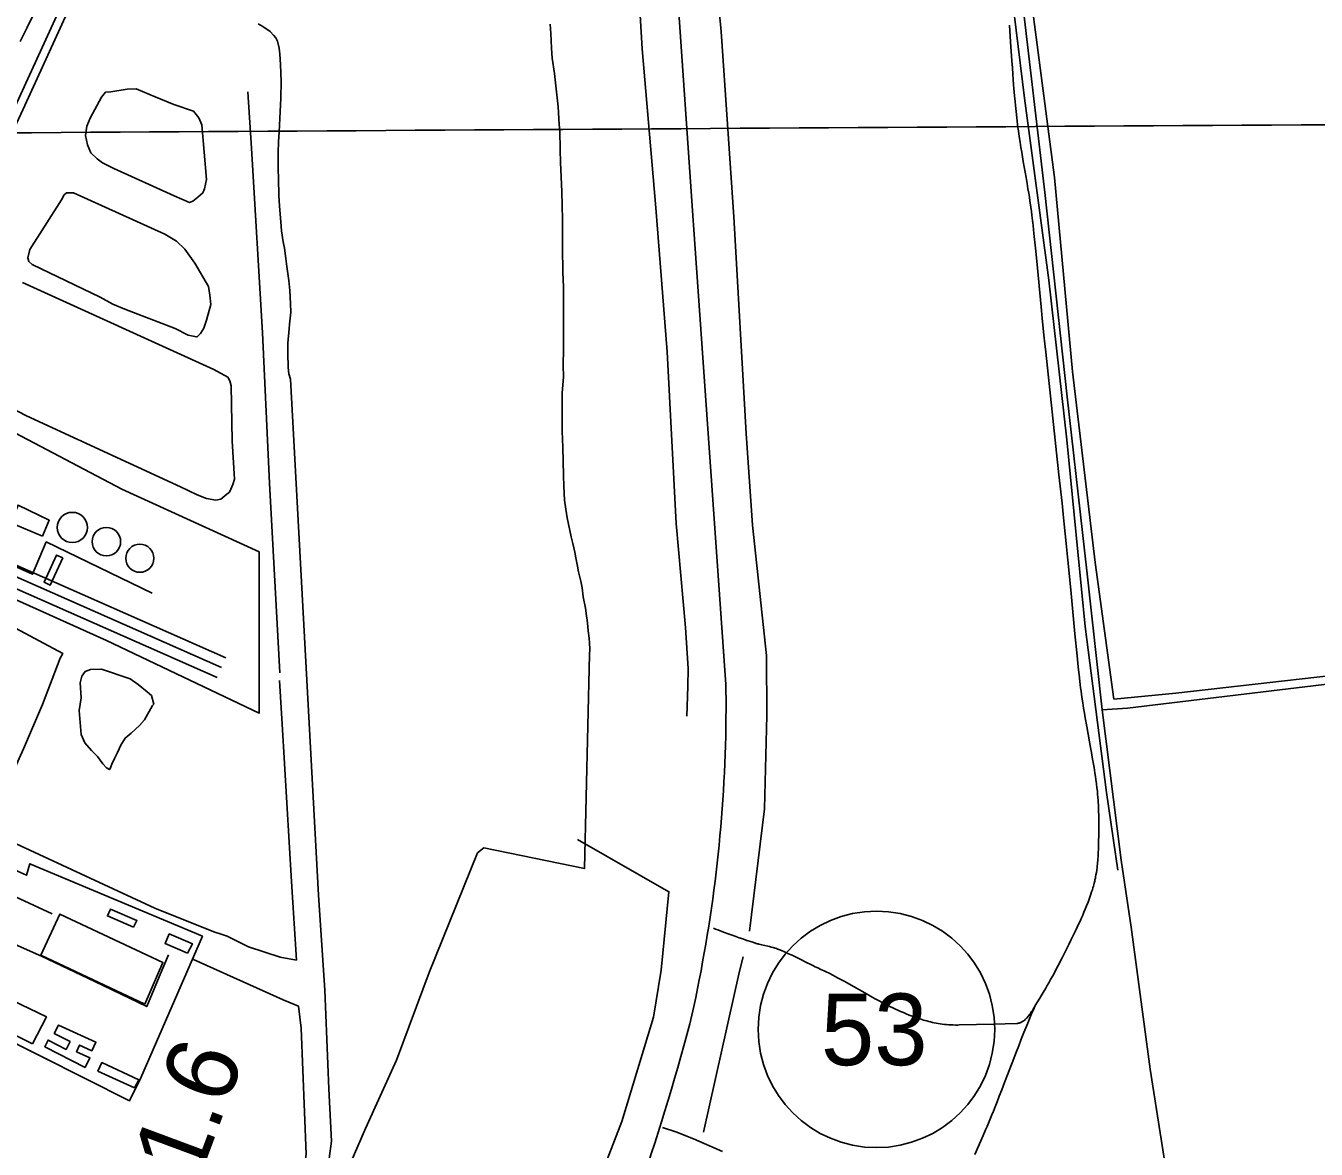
# Model space of a CAD drawing. Extents: x 3477039 to 3515015, y 546746 to 572297.
# Drawn here: x 3503851 to 3505651, y 562943 to 564511 of the extents above; entities that cross this region are included whole.
import ezdxf

# ---------------------------------------------------------------- set-up
doc = ezdxf.new("R2010")
doc.units = 0
for name, color, linetype in [('V-BLDG-OTLN', 7, 'Continuous'), ('V-DOMW-TANK', 7, 'Continuous'), ('V-DTCH-CNTR', 7, 'Continuous'), ('V-GRID-MAJR', 7, 'Continuous'), ('V-RAIL-TRAK', 7, 'Continuous'), ('V-ROAD-CNTR', 7, 'Continuous'), ('V-ROAD-IDEN', 7, 'Continuous'), ('V-SITE-OTLN', 7, 'Continuous'), ('V-SITE-VEGE', 7, 'Continuous'), ('V-SURV-IDEN', 7, 'Continuous'), ('V-TOPO-SHOR', 7, 'Continuous'), ('V-UTIL-LINE', 7, 'Continuous')]:
    doc.layers.add(name, color=color, linetype=linetype)

msp = doc.modelspace()

# ---------------------------------------------------------------- linework, layer by layer
at = {"layer": 'V-BLDG-OTLN'}
for points in [[(3503873.7, 563798.7), (3503829.6, 563817.3), (3503839.8, 563842), (3503883.4, 563820.8)], [(3503902.3, 563768.5), (3503884.7, 563730.4), (3503876.1, 563734.3), (3503893.6, 563772.2)], [(3504016.8, 563145.8), (3503871.4, 563214.2), (3503898.3, 563271.4), (3504041.8, 563204)], [(3504001, 563253), (3503964.5, 563268.8), (3503968.6, 563278.3), (3504005.7, 563262.2)], [(3504076.4, 563217), (3504045, 563230.2), (3504050.7, 563243.6), (3504083, 563230)], [(3503859.9, 563090.1), (3503813.5, 563112.9), (3503832.1, 563150.9), (3503879.3, 563127.8)], [(3503933.2, 563057.2), (3503877, 563086.2), (3503881.8, 563095.5), (3503906.7, 563082.5), (3503912.3, 563093.4), (3503890.3, 563104.8), (3503896.4, 563116.4), (3503948.4, 563092.6), (3503942.9, 563080.6), (3503925.7, 563088.5), (3503921.5, 563079.2), (3503940.1, 563070.7)], [(3504002.2, 563028.7), (3503951.3, 563052.4), (3503956.8, 563064.2), (3504008.1, 563040.3)]]:
    msp.add_lwpolyline(points, close=True, dxfattribs=at)
at = {"layer": 'V-DOMW-TANK'}
for centre, radius in [((3503915.5, 563810.8), 21.1), ((3503963, 563791), 19.9), ((3504009.7, 563767.8), 19.6)]:
    msp.add_circle(centre, radius, dxfattribs=at)
at = {"layer": 'V-DTCH-CNTR'}
for points in [[(3505092.9, 565714.6), (3505115.9, 565527.6), (3505141.3, 565262.9), (3505157.2, 565117.7), (3505177.2, 564955.4), (3505205.5, 564722.2), (3505220.9, 564600.1), (3505243.9, 564409.6), (3505278, 564155.9), (3505303.1, 563933), (3505328.5, 563672.5), (3505358.6, 563441), (3505374.2, 563332.5)], [(3505717.3, 563609.3), (3505455.1, 563579.6), (3505368.9, 563571.4), (3505342.5, 563761.9), (3505311.2, 564028.4), (3505285.9, 564299), (3505255, 564533.9)]]:
    msp.add_lwpolyline(points, dxfattribs=at)
at = {"layer": 'V-GRID-MAJR'}
msp.add_spline([(3481202, 564229.3), (3486474.8, 564258.8), (3491747.6, 564289.1), (3497020.4, 564320.1), (3502293.2, 564352), (3507566, 564384.6), (3512838.8, 564417.9)], degree=3, dxfattribs=at)
at = {"layer": 'V-RAIL-TRAK'}
msp.add_lwpolyline([(3503908.1, 564528.9), (3503849.2, 564399.4), (3503794.1, 564280.9), (3503745.3, 564172.2), (3503681.9, 564032.3), (3503678.7, 564025.2), (3503619.2, 563894.2), (3503591, 563831.5), (3503579.2, 563805.3), (3503519.6, 563673.6), (3503442.2, 563504.1), (3503348.6, 563297.9), (3503322.6, 563241.1), (3503305.4, 563199.5)], dxfattribs=at)
at = {"layer": 'V-ROAD-CNTR'}
for points in [[(3504827.4, 563591.7), (3504781.1, 564245.9), (3504708.2, 565304.4), (3504665.7, 565882.9), (3504582.6, 567075.9), (3504562.7, 567371.1), (3504545.1, 567625.2)], [(3504827.4, 563591.7), (3504781.1, 564245.9), (3504708.2, 565304.4), (3504665.7, 565882.9), (3504582.6, 567075.9), (3504562.7, 567371.1), (3504545.1, 567625.2)], [(3504074.9, 564921), (3503344.6, 563326), (3503297.4, 563210.8)], [(3505223, 564511.7), (3505223.6, 564503.6), (3505224.7, 564488.4), (3505226.5, 564461.9), (3505227.1, 564451.9), (3505227.7, 564443.2), (3505228.3, 564435.6), (3505228.8, 564428.9), (3505229.3, 564423.1), (3505230.1, 564412.9), (3505230.8, 564405.3), (3505231.4, 564399.5), (3505232.2, 564391), (3505233.2, 564382.4), (3505233.8, 564377.7), (3505234.3, 564373.1), (3505234.9, 564368.7), (3505235.5, 564364.4), (3505236.7, 564356.1), (3505237.9, 564348.4), (3505239.1, 564341.1), (3505240.2, 564334.3), (3505242.4, 564321.5), (3505246.2, 564299.2), (3505247.7, 564290.8), (3505248.9, 564283.5), (3505249.9, 564277.1), (3505250.8, 564271.5), (3505251.6, 564266.6), (3505252.9, 564257.9), (3505253.8, 564251.5), (3505254.4, 564246.6), (3505255.3, 564239.3), (3505255.7, 564235.7), (3505256.1, 564232), (3505257.3, 564221), (3505259.4, 564200.3), (3505261.1, 564182.2), (3505267.3, 564118.7), (3505268.8, 564102.9), (3505271.2, 564079.1), (3505272.4, 564067.2), (3505273.7, 564055.3), (3505279.3, 564002.7), (3505287.9, 563923.7), (3505292.1, 563884.2), (3505296.4, 563844.8), (3505298, 563829.5), (3505299.5, 563815.3), (3505302.2, 563788.5), (3505304.5, 563765), (3505308.5, 563724), (3505314.5, 563662.5), (3505317.6, 563631.7), (3505319.1, 563616.4), (3505320.7, 563601), (3505321.2, 563596.1), (3505321.8, 563591.5), (3505322.3, 563586.9), (3505322.9, 563582.6), (3505323.5, 563578.3), (3505324.1, 563574.2), (3505325.3, 563566.3), (3505326.4, 563558.8), (3505327.6, 563551.9), (3505328.7, 563545.3), (3505330.9, 563533.1), (3505334.8, 563511.7), (3505336.2, 563503.7)], [(3504129.8, 563628.9), (3503317.6, 563987.6)], [(3504123.7, 563615.2), (3503300.1, 563979)], [(3504117.6, 563601.4), (3503626.6, 563818.4)], [(3504780, 563130.1), (3504782.7, 563142.5), (3504785.3, 563154.9), (3504787.8, 563167.3), (3504790.3, 563179.7), (3504792.7, 563192.2), (3504795, 563204.6), (3504797.3, 563217.1), (3504799.4, 563229.6), (3504801.5, 563242.1), (3504803.5, 563254.6), (3504805.4, 563267.1), (3504807.2, 563279.6), (3504809, 563292.2), (3504810.7, 563304.8), (3504812.3, 563317.3), (3504813.8, 563329.9), (3504815.3, 563342.5), (3504816.6, 563355.1), (3504817.9, 563367.7), (3504819.1, 563380.3), (3504820.2, 563392.9), (3504821.3, 563405.5), (3504822.2, 563418.2), (3504823.1, 563430.8), (3504823.9, 563443.4), (3504824.7, 563456.1), (3504825.3, 563468.7), (3504825.9, 563481.4), (3504826.4, 563494.1), (3504826.8, 563506.7), (3504827.1, 563519.4), (3504827.3, 563532.1), (3504827.5, 563544.7), (3504827.6, 563557.4), (3504827.6, 563570.1), (3504827.5, 563582.7), (3504827.4, 563591.7)], [(3504780, 563130.1), (3504782.7, 563142.5), (3504785.3, 563154.9), (3504787.8, 563167.3), (3504790.3, 563179.7), (3504792.7, 563192.2), (3504795, 563204.6), (3504797.3, 563217.1), (3504799.4, 563229.6), (3504801.5, 563242.1), (3504803.5, 563254.6), (3504805.4, 563267.1), (3504807.2, 563279.6), (3504809, 563292.2), (3504810.7, 563304.8), (3504812.3, 563317.3), (3504813.8, 563329.9), (3504815.3, 563342.5), (3504816.6, 563355.1), (3504817.9, 563367.7), (3504819.1, 563380.3), (3504820.2, 563392.9), (3504821.3, 563405.5), (3504822.2, 563418.2), (3504823.1, 563430.8), (3504823.9, 563443.4), (3504824.7, 563456.1), (3504825.3, 563468.7), (3504825.9, 563481.4), (3504826.4, 563494.1), (3504826.8, 563506.7), (3504827.1, 563519.4), (3504827.3, 563532.1), (3504827.5, 563544.7), (3504827.6, 563557.4), (3504827.6, 563570.1), (3504827.5, 563582.7), (3504827.4, 563591.7)], [(3505336.2, 563503.7), (3505337.5, 563496.6), (3505338.6, 563490.5), (3505339.5, 563485.1), (3505341.1, 563475.7), (3505342.2, 563468.6), (3505343, 563463.3), (3505343.6, 563459.3), (3505344.4, 563453.3), (3505345.2, 563447.3), (3505345.7, 563442.7), (3505346.1, 563438.4), (3505346.5, 563434.3), (3505346.8, 563430.5), (3505347, 563426.9), (3505347.2, 563423.6), (3505347.3, 563420.4), (3505347.5, 563414.6), (3505347.7, 563409.4), (3505347.7, 563404.9), (3505347.8, 563400.9), (3505347.8, 563394), (3505347.7, 563388.8), (3505347.6, 563381.1), (3505347.5, 563373.3), (3505347.4, 563369), (3505347.3, 563365), (3505347.2, 563361.3), (3505347, 563357.7), (3505346.9, 563354.4), (3505346.7, 563351.3), (3505346.5, 563348.5), (3505346.3, 563345.7), (3505346, 563343.2), (3505345.8, 563340.8), (3505345.6, 563338.6), (3505345.3, 563336.5), (3505344.8, 563332.6), (3505344.3, 563329.2), (3505343.8, 563326.2), (3505343.3, 563323.5), (3505342.9, 563321.3), (3505342.4, 563319.3), (3505342, 563317.5), (3505341.3, 563314.5), (3505340.7, 563312.2), (3505340.3, 563310.5), (3505339.5, 563307.9), (3505338.7, 563305.3), (3505337.7, 563302.2), (3505336.7, 563299.1), (3505335.7, 563296.2), (3505334.6, 563293.4), (3505333.7, 563290.6), (3505332.7, 563288), (3505330.7, 563283), (3505328.8, 563278.3), (3505327, 563274), (3505325.3, 563269.9), (3505323.6, 563266.1), (3505322, 563262.6), (3505320.5, 563259.3), (3505317.7, 563253.2), (3505315.1, 563247.8), (3505312.8, 563243.1), (3505308.8, 563235), (3505305.8, 563228.9), (3505301.1, 563219.7), (3505296.5, 563210.4), (3505294.3, 563206.1), (3505292.3, 563202.1), (3505290.3, 563198.4), (3505286.7, 563191.4), (3505283.4, 563185.4), (3505280.5, 563180.1), (3505278, 563175.5), (3505275.7, 563171.5), (3505273.7, 563168), (3505270.2, 563161.9), (3505267.4, 563157.3), (3505265.4, 563153.9), (3505262.2, 563148.7), (3505259, 563143.6), (3505258.4, 563142.6), (3505257.2, 563140.7), (3505256.1, 563138.8), (3505255, 563137)], [(3504948.8, 563199.4), (3504945.7, 563200.9), (3504940, 563203.7), (3504930, 563208.7), (3504922.6, 563212.4), (3504919.7, 563213.8), (3504914.8, 563216.1), (3504911.1, 563217.8), (3504908.3, 563219.1), (3504906.1, 563220), (3504902.9, 563221.3), (3504899.7, 563222.6), (3504898, 563223.2), (3504896.3, 563223.8), (3504894.8, 563224.2), (3504893.3, 563224.6), (3504890.5, 563225.3), (3504888.1, 563225.9), (3504879.5, 563227.8), (3504877.4, 563228.3), (3504875.8, 563228.7), (3504873.4, 563229.3), (3504872.3, 563229.7), (3504871.1, 563230), (3504863.4, 563232.5), (3504856.7, 563234.7), (3504850.9, 563236.7), (3504845.8, 563238.4), (3504841.3, 563240), (3504837.4, 563241.3), (3504830.6, 563243.8), (3504825.5, 563245.7), (3504821.7, 563247.1), (3504816, 563249.3), (3504813.1, 563250.5), (3504810.3, 563251.6)], [(3503340.1, 563170.1), (3503684.6, 562999.3), (3503730.1, 563094), (3503739.6, 563112.9), (3503749, 563125.1), (3503757.1, 563132.9), (3503767.6, 563139.6), (3503779.4, 563146.2), (3503789.3, 563151.6), (3503799.2, 563157), (3503803, 563162.4), (3503811.8, 563182), (3503831.6, 563230.9), (3503872.5, 563212.5)], [(3503872.5, 563212.5), (3503947.1, 563177.4), (3504019.3, 563142.4), (3504036.7, 563183.8), (3504049.9, 563214.3)], [(3505255, 563137), (3505253.9, 563135.4), (3505252.9, 563133.8), (3505251.9, 563132.4), (3505251, 563131.1), (3505250.1, 563129.9), (3505249.2, 563128.7), (3505248.4, 563127.7), (3505247.6, 563126.8), (3505246.8, 563126), (3505246.1, 563125.2), (3505245.4, 563124.5), (3505244.8, 563123.9), (3505244.1, 563123.4), (3505243.5, 563122.9), (3505242.9, 563122.5), (3505242.4, 563122.1), (3505241.4, 563121.4), (3505240.4, 563120.8), (3505239.6, 563120.4), (3505238.9, 563120.1), (3505238.2, 563119.8), (3505237.6, 563119.6), (3505236.6, 563119.3), (3505235.8, 563119.1), (3505235.1, 563119), (3505234.2, 563118.9), (3505233.3, 563118.8), (3505217.3, 563118.4), (3505201.2, 563117.9), (3505177, 563117.3), (3505152.7, 563116.6), (3505151.1, 563116.5), (3505147.8, 563116.5), (3505144.6, 563116.6), (3505141.4, 563116.7), (3505138.3, 563116.9), (3505135.3, 563117.2), (3505132.3, 563117.5), (3505129.4, 563117.8), (3505126.5, 563118.2), (3505123.7, 563118.7), (3505120.9, 563119.2), (3505118.2, 563119.7), (3505115.6, 563120.3), (3505113, 563120.9), (3505110.4, 563121.5), (3505107.9, 563122.2), (3505105.4, 563122.8), (3505103, 563123.5), (3505100.6, 563124.3), (3505098.3, 563125), (3505096, 563125.7), (3505093.7, 563126.5), (3505091.5, 563127.3), (3505089.3, 563128.1), (3505087.2, 563128.9), (3505082.9, 563130.5), (3505078.9, 563132.1), (3505075, 563133.8), (3505071.2, 563135.5), (3505067.5, 563137.1), (3505064, 563138.8), (3505060.5, 563140.4), (3505057.2, 563142.1), (3505054, 563143.7), (3505050.9, 563145.2), (3505047.9, 563146.8), (3505042.1, 563149.9), (3505036.7, 563152.8), (3505031.6, 563155.6), (3505026.9, 563158.2), (3505018, 563163.2), (3505002.4, 563172), (3504996.6, 563175.2), (3504991.5, 563178), (3504987, 563180.5), (3504983.1, 563182.6), (3504979.7, 563184.4), (3504976.7, 563186), (3504971.4, 563188.7), (3504967.5, 563190.6), (3504964.5, 563192.1), (3504960, 563194.2), (3504955.6, 563196.2), (3504952, 563197.8), (3504948.8, 563199.4)], [(3505259, 563143.6), (3505256.5, 563137.8), (3505254, 563132.1), (3505251.7, 563126.6), (3505249.5, 563121.3), (3505247.3, 563116.1), (3505243.2, 563106.1), (3505239.5, 563096.6), (3505236, 563087.7), (3505232.7, 563079.4), (3505226.7, 563063.7), (3505216.2, 563036.3), (3505212.2, 563026), (3505208.7, 563017.1), (3505205.7, 563009.2), (3505203, 563002.4), (3505200.6, 562996.4), (3505198.5, 562991.1), (3505194.7, 562982), (3505191.8, 562975.2), (3505189.7, 562970.1), (3505186.4, 562962.4), (3505183, 562954.8), (3505174.6, 562935.9)], [(3504718.3, 562921.6), (3504723.3, 562936.6), (3504728.2, 562951.6), (3504733, 562966.6), (3504737.7, 562981.7), (3504742.4, 562996.8), (3504747, 563011.9), (3504751.5, 563027), (3504755.9, 563042.1), (3504760.2, 563057.3), (3504764.5, 563072.5), (3504768.7, 563087.7), (3504772.8, 563103), (3504776.9, 563118.2), (3504780, 563130.1)], [(3504718.3, 562921.6), (3504723.3, 562936.6), (3504728.2, 562951.6), (3504733, 562966.6), (3504737.7, 562981.7), (3504742.4, 562996.8), (3504747, 563011.9), (3504751.5, 563027), (3504755.9, 563042.1), (3504760.2, 563057.3), (3504764.5, 563072.5), (3504768.7, 563087.7), (3504772.8, 563103), (3504776.9, 563118.2), (3504780, 563130.1)], [(3504822.8, 562940), (3504782.1, 562957.7), (3504757.5, 562967.4), (3504739.1, 562973.8)]]:
    msp.add_lwpolyline(points, dxfattribs=at)
at = {"layer": 'V-ROAD-IDEN'}
msp.add_circle((3505037.5, 563110.5), 165, dxfattribs=at)
at = {"layer": 'V-SITE-OTLN'}
for points in [[(3503678.7, 564025.2), (3503984.5, 563864), (3504176, 563776.6), (3504176, 563551.5), (3503963.1, 563653.1), (3503673.5, 563783.5)], [(3503834.6, 563333.2), (3503851.5, 563325.5), (3503856.3, 563341.6), (3504097, 563240.4), (3504011, 563042.7), (3504011.1, 563042.7), (3503995.2, 563010.6), (3503808.4, 563104.9)]]:
    msp.add_lwpolyline(points, dxfattribs=at)
at = {"layer": 'V-SITE-VEGE'}
for points in [[(3503864.5, 564533.1), (3503852.5, 564508.3), (3503842.7, 564488.8)], [(3504273.9, 562930.1), (3504277, 562954.7), (3504273.4, 563027.7), (3504268, 563165.4), (3504258.9, 563297.6), (3504219.7, 564017.6), (3504217.5, 564025.1), (3504216.7, 564034), (3504216.2, 564054), (3504216.1, 564067.9), (3504218.1, 564088.1), (3504218.5, 564094.3), (3504220.2, 564111.2), (3504220.1, 564123.2), (3504218.9, 564141.6), (3504217.6, 564155.6), (3504214.6, 564174.8), (3504213.5, 564186.3), (3504211.5, 564200.5), (3504209.8, 564209.3), (3504207.3, 564224.5), (3504206.5, 564237.2), (3504204.5, 564259.1), (3504203.7, 564274.3), (3504203.1, 564297), (3504202.8, 564311.2), (3504202.8, 564334.1), (3504203.3, 564348.8), (3504204, 564363), (3504205.2, 564381.2), (3504206.3, 564409.6), (3504206.7, 564433), (3504206, 564456.9), (3504204.9, 564471.1), (3504204.1, 564479.6), (3504201.7, 564489.1), (3504199.3, 564494.1), (3504196.3, 564497.9), (3504191.4, 564502.7), (3504181.5, 564509.8), (3504174.6, 564513.6)], [(3504582, 564513.1), (3504583.1, 564500.1), (3504584.1, 564479.7), (3504585.1, 564465.5), (3504588.1, 564444), (3504589.6, 564431.1), (3504593.4, 564397.6), (3504594.8, 564373.2), (3504595.5, 564364.5), (3504596.1, 564337.6), (3504596.8, 564319.9), (3504598.3, 564279.7), (3504599.5, 564240.4), (3504599.5, 564201.5), (3504599.7, 564167.1), (3504600.7, 564145.9), (3504600.6, 564106.3), (3504600.9, 564089.9), (3504600.7, 564075.2), (3504600.8, 564060), (3504600.4, 564036.6), (3504600.7, 564021.1), (3504599.2, 563998), (3504599, 563982.1), (3504599.2, 563945.2), (3504599.9, 563923)], [(3504599.9, 563923), (3504600.6, 563883.1), (3504601.1, 563868.2), (3504602.1, 563849), (3504604.2, 563836.5), (3504606, 563824.3), (3504611.6, 563797.8), (3504614, 563788.6), (3504616.6, 563776.1), (3504618, 563768.3), (3504620.3, 563756.6), (3504621.9, 563748.8), (3504625, 563735.9), (3504626.9, 563726.6), (3504628.4, 563713.9), (3504631.7, 563698.4), (3504633, 563687.4), (3504634, 563681.4), (3504634.6, 563672.7), (3504635.2, 563666.7), (3504636.6, 563656.5), (3504637, 563649.7), (3504637.4, 563641), (3504637.3, 563633.6), (3504630, 563334.8), (3504489.6, 563363.7), (3504481, 563356.7), (3504413.3, 563189.8), (3504367.8, 563067.4), (3504324.6, 562972.3), (3504292.6, 562898)]]:
    msp.add_lwpolyline(points, dxfattribs=at)
at = {"layer": 'V-TOPO-SHOR'}
for points in [[(3504772.9, 563547.4), (3504774.3, 563589.1), (3504774.7, 563613.9), (3504771.2, 563671), (3504757.8, 563816.2), (3504745.7, 564056), (3504729.7, 564256.6), (3504710.6, 564478.6), (3504699.5, 564667.2), (3504686.8, 564858.4), (3504670.1, 565099.2)], [(3504860.3, 563247.3), (3504881.1, 563418), (3504884.6, 563548.4), (3504884.1, 563632), (3504864.4, 563813.9), (3504855.9, 563941.9), (3504838.7, 564244), (3504820.9, 564502.7), (3504798.5, 564738.3), (3504782.9, 565027.6), (3504777.8, 565084.6)], [(3505454, 562835.7), (3505419.4, 563055), (3505393.1, 563253.2), (3505379, 563346.4), (3505352.5, 563556.4), (3505330.8, 563750.4), (3505303.4, 563993), (3505272.4, 564278.2), (3505230.4, 564635.5)], [(3504057.6, 564273.5), (3503973.4, 564311.8), (3503957.7, 564319.6), (3503950.2, 564325.2), (3503941.4, 564333.6), (3503936.7, 564344.7), (3503934.1, 564357.8), (3503935.7, 564370.9), (3503940.6, 564381.8), (3503956.2, 564411.2), (3503961.8, 564418), (3503969.4, 564418.6), (3503992.2, 564422.4), (3504004.6, 564423), (3504031.3, 564411.6), (3504057.3, 564400.9), (3504084.7, 564391.6), (3504092.2, 564382.5), (3504096.2, 564372.8), (3504102.7, 564296.3), (3504099.8, 564283.2), (3504097.6, 564277.7), (3504090.6, 564271.6), (3504083.7, 564266.2), (3504078.8, 564264.2), (3504057.6, 564273.5)], [(3504205, 563607.8), (3504190.7, 563872.5), (3504180.7, 564082.5), (3504165.5, 564340.2), (3504160.6, 564418.7)], [(3503954.4, 564132.3), (3503859.3, 564177.7), (3503854.6, 564181.9), (3503853.3, 564186.8), (3503856.2, 564198.4), (3503900.5, 564268.1), (3503904.1, 564274.9), (3503907.5, 564277.6), (3503915.1, 564277.5), (3503917.2, 564277.5), (3504044.5, 564219.9), (3504060.9, 564210.1), (3504072.4, 564198.9), (3504086.6, 564179.4), (3504105.5, 564146.8), (3504107.4, 564135.1), (3504108.6, 564122), (3504102.8, 564100), (3504099.2, 564089), (3504094.2, 564081.5), (3504090, 564077.4), (3504088.7, 564076.8), (3504077, 564079), (3504059.2, 564088.2), (3503988.6, 564115.3), (3503972.2, 564122.4), (3503954.4, 564132.3)], [(3503845.9, 564152.4), (3504112.8, 564031), (3504132.6, 564020.4), (3504135.3, 564015.5), (3504137.3, 564008.6), (3504138.3, 563931.5), (3504141.7, 563878.4), (3504139.5, 563870.9), (3504136.7, 563864), (3504134.6, 563859.9), (3504131.1, 563857.2), (3504122.7, 563850.4), (3504115.8, 563849.1), (3504102.8, 563851.4), (3504089.8, 563856.4), (3504066.5, 563867.7)], [(3504066.5, 563867.7), (3503851.6, 563966.4), (3503796.9, 563994.7)], [(3503898.6, 563628.3), (3503873.9, 563563.8), (3503847.5, 563501.9), (3503833.4, 563470.6), (3503824.6, 563450.2), (3503820.2, 563440.9), (3503814.2, 563440.1), (3503808.3, 563440.2), (3503786.2, 563447.3), (3503731.9, 563471.9), (3503722.7, 563478.9), (3503720.1, 563482.3), (3503722.8, 563487.4), (3503765, 563579.8), (3503792.3, 563645.9), (3503800.1, 563658.6), (3503806.2, 563667.9), (3503814, 563673.8), (3503824.2, 563672.8), (3503836.1, 563670.1), (3503902.2, 563635.1), (3503898.6, 563628.3)], [(3506131.9, 563647.9), (3505673.6, 563593.1), (3505387.9, 563558.8), (3505352.5, 563556.4)], [(3504027.4, 563562.6), (3504016, 563542.3), (3504009.1, 563534.7), (3503997.8, 563523.7), (3503989.2, 563517), (3503983.1, 563506.9), (3503978.7, 563496.7), (3503974.3, 563488.3), (3503970.8, 563480.6), (3503968.2, 563474.7), (3503967.3, 563473), (3503963.1, 563475.6), (3503958, 563480.8), (3503950.5, 563491.1), (3503942.1, 563499.8), (3503932.8, 563510.1), (3503927.9, 563522.1), (3503924.9, 563555.4), (3503927.7, 563573.3), (3503926.3, 563593.8), (3503929, 563603.1), (3503933.4, 563609.9), (3503941.1, 563612.4), (3503956.4, 563613), (3503996.3, 563599.7), (3504007.3, 563591.8), (3504019.9, 563581.4), (3504025.8, 563576.2), (3504029.1, 563564.3), (3504027.4, 563562.6)], [(3504228.5, 563206.9), (3504221.5, 563317), (3504208.3, 563536.3), (3504204.8, 563597.1)], [(3503688, 563440), (3503810.5, 563381.4), (3504030.8, 563279.5), (3504113.1, 563246.8), (3504123.2, 563243.3), (3504131.7, 563240.6), (3504141.9, 563235.3), (3504161.4, 563225.7), (3504205.5, 563211.4), (3504228.5, 563206.9)], [(3503880.6, 562041.6), (3504000.9, 561972.3), (3504124.8, 561873.9), (3504154, 561870.3), (3504197.7, 561906.7), (3504234.2, 561968.7), (3504576.7, 562708.5), (3504682.4, 562981.9), (3504726.2, 563127.6), (3504737.1, 563193.2), (3504748, 563302.6), (3504620.5, 563375.5)], [(3504047.4, 562493.9), (3504154.5, 562722.6), (3504231.9, 562893.8), (3504239, 562916.8), (3504241.9, 562936.4), (3504234.9, 563112.1), (3504231, 563142.9), (3504209.8, 563151.7), (3504084.4, 563208)], [(3504796, 562967.2), (3504846.5, 563191.6), (3504851.6, 563211.8)]]:
    msp.add_lwpolyline(points, dxfattribs=at)
at = {"layer": 'V-UTIL-LINE'}
for points in [[(3504027, 563719.3), (3503879.2, 563790.7), (3503860.1, 563745.5), (3503583.5, 563869.5), (3503657.4, 564034.2), (3503518, 564100.1), (3503441.4, 564136.6)], [(3503713.2, 563295.6), (3503735.5, 563342), (3503771.5, 563325.3), (3503887.6, 563271.7)]]:
    msp.add_lwpolyline(points, dxfattribs=at)

# ---------------------------------------------------------------- texts
at = {"layer": 'V-ROAD-IDEN'}
msp.add_text('53', height=100, dxfattribs=at).set_placement((3504960, 563060.5))
at = {"layer": 'V-SURV-IDEN'}
msp.add_text('4404+01.6', height=100, rotation=69.589, dxfattribs=at).set_placement((3503934, 562475))

doc.saveas('drawing.dxf')
